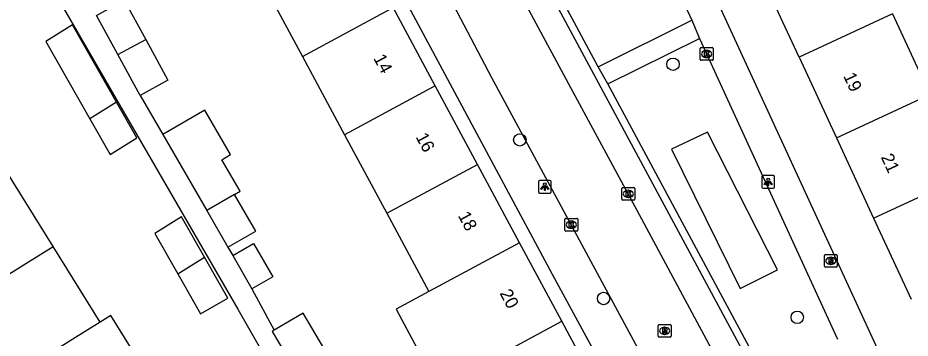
# Model space of a CAD drawing. Extents: x 162532 to 163264, y 381233 to 382042.
# Drawn here: x 162735.5 to 162805.6, y 381837 to 381862.2 of the extents above; entities that cross this region are included whole.
import ezdxf

# ---------------------------------------------------------------- set-up
doc = ezdxf.new("R2010")
doc.units = 0
for name, color, linetype in [('IMGEO_Boom', 7, 'Continuous'), ('IMGEO_Groenvoorziening', 7, 'Continuous'), ('IMGEO_Kolk', 7, 'Continuous'), ('IMGEO_Lichtpunt', 7, 'Continuous'), ('IMGEO_Pand', 7, 'Continuous'), ('IMGEO_Pand_nummerreeks', 7, 'Continuous'), ('IMGEO_Rijbaan_lokaal_open', 7, 'Continuous'), ('IMGEO_Rioolput', 7, 'Continuous'), ('IMGEO_Voetpad_open', 7, 'Continuous')]:
    doc.layers.add(name, color=color, linetype=linetype)

msp = doc.modelspace()

# ---------------------------------------------------------------- linework, layer by layer
at = {"layer": 'IMGEO_Boom'}
for centre in [(162787.005, 381858.513), (162774.955, 381852.567), (162781.543, 381840.103), (162796.771, 381838.623)]:
    msp.add_circle(centre, 0.489, dxfattribs=at)
at = {"layer": 'IMGEO_Groenvoorziening'}
msp.add_lwpolyline([(162792.275, 381840.88), (162795.211, 381842.346), (162789.714, 381853.188), (162786.88, 381851.835), (162792.275, 381840.88)], dxfattribs=at)
at = {"layer": 'IMGEO_Kolk'}
for p, q in [((162789.149, 381858.896), (162789.149, 381859.748)), ((162789.224, 381859.822), (162790.076, 381859.822)), ((162789.637, 381859.602), (162789.662, 381859.602)), ((162790.15, 381859.748), (162790.15, 381858.896)), ((162790.076, 381858.822), (162789.224, 381858.822)), ((162789.66, 381859.042), (162789.635, 381859.042)), ((162782.989, 381847.898), (162782.989, 381848.75)), ((162783.064, 381848.824), (162783.916, 381848.824)), ((162783.99, 381848.75), (162783.99, 381847.898)), ((162783.5, 381848.044), (162783.475, 381848.044)), ((162783.477, 381848.604), (162783.502, 381848.604)), ((162783.916, 381847.824), (162783.064, 381847.824)), ((162778.504, 381845.473), (162778.504, 381846.325)), ((162778.579, 381846.399), (162779.431, 381846.399)), ((162778.992, 381846.179), (162779.017, 381846.179)), ((162779.505, 381846.325), (162779.505, 381845.473)), ((162779.431, 381845.399), (162778.579, 381845.399)), ((162779.015, 381845.619), (162778.99, 381845.619))]:
    msp.add_line(p, q, dxfattribs=at)
for points in [[(162789.149, 381858.896), (162789.149, 381859.748)], [(162789.224, 381859.822), (162790.076, 381859.822)], [(162789.47, 381859.522), (162789.593, 381859.522), (162789.593, 381859.371), (162789.723, 381859.522), (162789.887, 381859.522), (162789.741, 381859.371), (162789.894, 381859.122), (162789.742, 381859.122), (162789.657, 381859.286), (162789.593, 381859.219), (162789.593, 381859.122), (162789.47, 381859.122), (162789.47, 381859.522)], [(162790.15, 381859.748), (162790.15, 381858.896)], [(162790.076, 381858.822), (162789.224, 381858.822)], [(162782.989, 381847.898), (162782.989, 381848.75)], [(162783.064, 381848.824), (162783.916, 381848.824)], [(162783.99, 381848.75), (162783.99, 381847.898)], [(162783.31, 381848.524), (162783.433, 381848.524), (162783.433, 381848.373), (162783.563, 381848.524), (162783.727, 381848.524), (162783.581, 381848.373), (162783.734, 381848.124), (162783.582, 381848.124), (162783.497, 381848.288), (162783.433, 381848.221), (162783.433, 381848.124), (162783.31, 381848.124), (162783.31, 381848.524)], [(162783.916, 381847.824), (162783.064, 381847.824)], [(162778.504, 381845.473), (162778.504, 381846.325)], [(162778.579, 381846.399), (162779.431, 381846.399)], [(162778.825, 381846.099), (162778.948, 381846.099), (162778.948, 381845.948), (162779.078, 381846.099), (162779.242, 381846.099), (162779.096, 381845.948), (162779.249, 381845.699), (162779.097, 381845.699), (162779.012, 381845.863), (162778.948, 381845.796), (162778.948, 381845.699), (162778.825, 381845.699), (162778.825, 381846.099)], [(162779.505, 381846.325), (162779.505, 381845.473)], [(162779.431, 381845.399), (162778.579, 381845.399)]]:
    msp.add_lwpolyline(points, dxfattribs=at)
for centre, start, end in [((162789.226, 381859.746), 91.55205, 178.44795), ((162789.226, 381859.746), 91.55205, 178.44795), ((162790.074, 381859.746), 1.55205, 88.44795), ((162790.074, 381859.746), 1.55205, 88.44795), ((162789.226, 381858.898), 181.55205, 268.44795), ((162789.226, 381858.898), 181.55205, 268.44795), ((162790.074, 381858.898), 271.55205, 358.44795), ((162790.074, 381858.898), 271.55205, 358.44795), ((162783.066, 381848.748), 91.55205, 178.44795), ((162783.066, 381848.748), 91.55205, 178.44795), ((162783.914, 381848.748), 1.55205, 88.44795), ((162783.914, 381848.748), 1.55205, 88.44795), ((162783.066, 381847.9), 181.55205, 268.44795), ((162783.066, 381847.9), 181.55205, 268.44795), ((162783.914, 381847.9), 271.55205, 358.44795), ((162783.914, 381847.9), 271.55205, 358.44795), ((162778.581, 381846.323), 91.55205, 178.44795), ((162778.581, 381846.323), 91.55205, 178.44795), ((162779.429, 381846.323), 1.55205, 88.44795), ((162779.429, 381846.323), 1.55205, 88.44795), ((162778.581, 381845.475), 181.55205, 268.44795), ((162778.581, 381845.475), 181.55205, 268.44795), ((162779.429, 381845.475), 271.55205, 358.44795), ((162779.429, 381845.475), 271.55205, 358.44795)]:
    msp.add_arc(centre, 0.0765, start, end, dxfattribs=at)
for centre, major_axis, ratio, start_param, end_param in [((162789.636, 381859.322), (-0.387, 0.002), 0.722429, 4.712389, 7.853982), ((162789.661, 381859.322), (-0.39, 0.002), 0.717154, 1.570796, 4.712389), ((162783.476, 381848.324), (-0.387, 0.002), 0.722429, 4.712389, 7.853982), ((162783.501, 381848.324), (-0.39, 0.002), 0.717154, 1.570796, 4.712389), ((162778.991, 381845.899), (-0.387, 0.002), 0.722429, 4.712389, 7.853982), ((162779.016, 381845.899), (-0.39, 0.002), 0.717154, 1.570796, 4.712389)]:
    msp.add_ellipse(centre, major_axis=major_axis, ratio=ratio, start_param=start_param, end_param=end_param, dxfattribs=at)
at = {"layer": 'IMGEO_Lichtpunt'}
for p, q in [((162793.989, 381849.67), (162793.989, 381848.863)), ((162793.989, 381849.67), (162793.989, 381848.863)), ((162794.891, 381849.765), (162794.083, 381849.765)), ((162794.891, 381849.765), (162794.083, 381849.765)), ((162794.985, 381848.863), (162794.985, 381849.67)), ((162794.985, 381848.863), (162794.985, 381849.67)), ((162776.421, 381849.289), (162776.421, 381848.482)), ((162776.421, 381849.289), (162776.421, 381848.482)), ((162777.323, 381849.384), (162776.515, 381849.384)), ((162777.323, 381849.384), (162776.515, 381849.384)), ((162777.417, 381848.482), (162777.417, 381849.289)), ((162777.417, 381848.482), (162777.417, 381849.289)), ((162794.083, 381848.769), (162794.891, 381848.769)), ((162794.083, 381848.769), (162794.891, 381848.769)), ((162776.515, 381848.388), (162777.323, 381848.388)), ((162776.515, 381848.388), (162777.323, 381848.388))]:
    msp.add_line(p, q, dxfattribs=at)
for points in [[(162776.795, 381848.953), (162776.834, 381848.925), (162776.646, 381848.663), (162776.608, 381848.69), (162776.795, 381848.953)], [(162776.897, 381848.905), (162776.944, 381848.905), (162776.944, 381848.583), (162776.897, 381848.583), (162776.897, 381848.905)], [(162777.007, 381848.925), (162777.045, 381848.952), (162777.232, 381848.69), (162777.193, 381848.662), (162777.007, 381848.925)], [(162794.363, 381849.334), (162794.402, 381849.306), (162794.214, 381849.044), (162794.176, 381849.071), (162794.363, 381849.334)], [(162794.465, 381849.286), (162794.512, 381849.286), (162794.512, 381848.964), (162794.465, 381848.964), (162794.465, 381849.286)], [(162794.575, 381849.306), (162794.613, 381849.333), (162794.8, 381849.071), (162794.761, 381849.043), (162794.575, 381849.306)]]:
    msp.add_lwpolyline(points, dxfattribs=at)
for centre in [(162794.488, 381849.468), (162776.92, 381849.087)]:
    msp.add_circle(centre, 0.0994, dxfattribs=at)
for centre, start, end in [((162794.083, 381849.67), 90, 180), ((162794.083, 381849.67), 90, 180), ((162794.891, 381849.67), 0, 90), ((162794.891, 381849.67), 0, 90), ((162776.515, 381849.289), 90, 180), ((162776.515, 381849.289), 90, 180), ((162777.323, 381849.289), 0, 90), ((162777.323, 381849.289), 0, 90), ((162794.083, 381848.863), 180, 270), ((162794.083, 381848.863), 180, 270), ((162794.891, 381848.863), 270, 0), ((162794.891, 381848.863), 270, 360), ((162776.515, 381848.482), 180, 270), ((162776.515, 381848.482), 180, 270), ((162777.323, 381848.482), 270, 0), ((162777.323, 381848.482), 270, 360)]:
    msp.add_arc(centre, 0.0946, start, end, dxfattribs=at)
at = {"layer": 'IMGEO_Pand'}
for points in [[(162754.542, 381865.3), (162757.857, 381859.135)], [(162796.914, 381859.058), (162794.003, 381865.339)], [(162741.663, 381862.35), (162743.847, 381863.545), (162745.536, 381860.46)], [(162757.857, 381859.135), (162764.996, 381862.972)], [(162768.311, 381856.807), (162764.996, 381862.972)], [(162743.343, 381859.281), (162741.663, 381862.35)], [(162804.27, 381862.468), (162796.914, 381859.058)], [(162804.27, 381862.468), (162807.209, 381856.127)], [(162743.244, 381855.529), (162739.783, 381861.62), (162737.685, 381860.314), (162741.146, 381854.222)], [(162743.343, 381859.281), (162745.536, 381860.46)], [(162745.536, 381860.46), (162747.291, 381857.254), (162745.107, 381856.059)], [(162745.107, 381856.059), (162743.343, 381859.281)], [(162757.857, 381859.135), (162761.172, 381852.97)], [(162796.914, 381859.058), (162799.852, 381852.718)], [(162768.311, 381856.807), (162761.172, 381852.97)], [(162771.626, 381850.642), (162768.311, 381856.807)], [(162799.852, 381852.718), (162807.209, 381856.127)], [(162743.244, 381855.529), (162741.146, 381854.222)], [(162741.146, 381854.222), (162742.737, 381851.42), (162744.835, 381852.728), (162743.244, 381855.529)], [(162752.532, 381848.289), (162752.96, 381848.536), (162751.53, 381851.013), (162752.216, 381851.409), (162750.196, 381854.91), (162746.892, 381853.003)], [(162746.892, 381853.003), (162750.342, 381847.025)], [(162761.172, 381852.97), (162764.487, 381846.805)], [(162799.852, 381852.718), (162802.771, 381846.419)], [(162738.268, 381844.183), (162734.568, 381850.126), (162732.415, 381848.785)], [(162764.487, 381846.805), (162771.626, 381850.642)], [(162774.941, 381844.476), (162771.626, 381850.642)], [(162802.771, 381846.419), (162810.128, 381849.829)], [(162752.532, 381848.289), (162750.342, 381847.025)], [(162752.006, 381844.142), (162754.196, 381845.406), (162752.532, 381848.289)], [(162750.342, 381847.025), (162752.006, 381844.142)], [(162764.487, 381846.805), (162767.802, 381840.64)], [(162750.164, 381843.346), (162748.363, 381846.516), (162746.265, 381845.209), (162748.066, 381842.04)], [(162802.771, 381846.419), (162805.721, 381840.052)], [(162729.283, 381838.588), (162736.114, 381842.842), (162738.268, 381844.183)], [(162741.968, 381838.241), (162738.268, 381844.183)], [(162752.386, 381843.483), (162754.023, 381844.428), (162755.534, 381841.812), (162753.896, 381840.866)], [(162774.941, 381844.476), (162767.802, 381840.64)], [(162778.257, 381838.311), (162774.941, 381844.476)], [(162748.066, 381842.04), (162750.164, 381843.346)], [(162748.066, 381842.04), (162749.844, 381838.909), (162751.992, 381840.129), (162750.164, 381843.346)], [(162752.386, 381843.483), (162753.896, 381840.866)], [(162767.802, 381840.64), (162765.232, 381839.258), (162768.548, 381833.093)], [(162759.549, 381836.205), (162757.933, 381838.953), (162755.649, 381837.611)], [(162741.968, 381838.241), (162739.812, 381836.899), (162732.981, 381832.645)], [(162746.493, 381832.814), (162742.796, 381838.756), (162741.968, 381838.241)], [(162768.548, 381833.093), (162771.118, 381834.475), (162778.257, 381838.311)], [(162781.572, 381832.146), (162778.257, 381838.311)], [(162755.649, 381837.611), (162755.492, 381837.519), (162757.052, 381834.863)]]:
    msp.add_lwpolyline(points, dxfattribs=at)
at = {"layer": 'IMGEO_Rijbaan_lokaal_open'}
for points in [[(162799.119, 381808.655), (162784.611, 381835.53), (162772.767, 381857.443), (162768.958, 381864.708), (162759.427, 381882.237), (162750.943, 381898.002), (162749.572, 381900.789), (162749.263, 381901.449)], [(162802.661, 381812.802), (162792.865, 381830.868), (162784.378, 381846.682), (162778.787, 381857.004), (162770.784, 381871.85), (162762.713, 381886.779), (162756.718, 381898.098), (162755.199, 381901.032)]]:
    msp.add_lwpolyline(points, dxfattribs=at)
at = {"layer": 'IMGEO_Rioolput'}
for p, q in [((162798.913, 381842.638), (162798.913, 381843.49)), ((162798.988, 381843.564), (162799.84, 381843.564)), ((162799.401, 381843.344), (162799.426, 381843.344)), ((162799.914, 381843.49), (162799.914, 381842.638)), ((162799.84, 381842.564), (162798.988, 381842.564)), ((162799.424, 381842.784), (162799.399, 381842.784)), ((162785.847, 381837.135), (162785.847, 381837.987)), ((162785.922, 381838.061), (162786.774, 381838.061)), ((162786.335, 381837.841), (162786.36, 381837.841)), ((162786.848, 381837.987), (162786.848, 381837.135)), ((162786.774, 381837.061), (162785.922, 381837.061)), ((162786.358, 381837.281), (162786.333, 381837.281))]:
    msp.add_line(p, q, dxfattribs=at)
for points in [[(162798.913, 381842.638), (162798.913, 381843.49)], [(162798.988, 381843.564), (162799.84, 381843.564)], [(162799.502, 381843.262), (162799.25, 381843.264), (162799.25, 381842.864)], [(162799.428, 381843.183), (162799.374, 381843.183), (162799.374, 381843.102)], [(162799.374, 381843.102), (162799.426, 381843.102)], [(162799.914, 381843.49), (162799.914, 381842.638)], [(162799.84, 381842.564), (162798.988, 381842.564)], [(162799.25, 381842.864), (162799.374, 381842.864), (162799.374, 381843.026), (162799.385, 381843.026)], [(162799.432, 381842.997), (162799.503, 381842.864), (162799.643, 381842.864), (162799.578, 381842.99)], [(162785.847, 381837.135), (162785.847, 381837.987)], [(162785.922, 381838.061), (162786.774, 381838.061)], [(162786.436, 381837.759), (162786.184, 381837.761), (162786.184, 381837.361)], [(162786.184, 381837.361), (162786.308, 381837.361), (162786.308, 381837.523), (162786.319, 381837.523)], [(162786.362, 381837.68), (162786.308, 381837.68), (162786.308, 381837.599)], [(162786.308, 381837.599), (162786.36, 381837.599)], [(162786.366, 381837.494), (162786.437, 381837.361), (162786.577, 381837.361), (162786.512, 381837.487)], [(162786.848, 381837.987), (162786.848, 381837.135)], [(162786.774, 381837.061), (162785.922, 381837.061)]]:
    msp.add_lwpolyline(points, dxfattribs=at)
for centre, radius, start, end in [((162798.99, 381843.488), 0.0765, 91.55205, 178.44795), ((162798.99, 381843.488), 0.0765, 91.55205, 178.44795), ((162799.41, 381843.291), 0.19, 274.7715, 282.96867), ((162799.434, 381843.087), 0.0964, 77.00612, 93.18647), ((162799.448, 381843.144), 0.0378, 276.66336, 79.67722), ((162799.501, 381843.152), 0.109, 350.36119, 89.41601), ((162799.499, 381843.152), 0.112, 277.58423, 350.98172), ((162799.838, 381843.488), 0.0765, 1.55205, 88.44795), ((162799.838, 381843.488), 0.0765, 1.55205, 88.44795), ((162798.99, 381842.64), 0.0765, 181.55205, 268.44795), ((162798.99, 381842.64), 0.0765, 181.55205, 268.44795), ((162799.384, 381842.973), 0.0533, 26.02933, 88.69889), ((162799.483, 381842.937), 0.108, 29.51342, 73.79051), ((162799.838, 381842.64), 0.0765, 271.55205, 358.44795), ((162799.838, 381842.64), 0.0765, 271.55205, 358.44795), ((162785.924, 381837.985), 0.0765, 91.55205, 178.44795), ((162785.924, 381837.985), 0.0765, 91.55205, 178.44795), ((162786.318, 381837.47), 0.0533, 26.02933, 88.69889), ((162786.344, 381837.788), 0.19, 274.7715, 282.96867), ((162786.368, 381837.584), 0.0964, 77.00612, 93.18647), ((162786.382, 381837.641), 0.0378, 276.66336, 79.67722), ((162786.435, 381837.649), 0.109, 350.36119, 89.41601), ((162786.433, 381837.649), 0.112, 277.58423, 350.98172), ((162786.417, 381837.434), 0.108, 29.51342, 73.79051), ((162786.772, 381837.985), 0.0765, 1.55205, 88.44795), ((162786.772, 381837.985), 0.0765, 1.55205, 88.44795), ((162785.924, 381837.137), 0.0765, 181.55205, 268.44795), ((162785.924, 381837.137), 0.0765, 181.55205, 268.44795), ((162786.772, 381837.137), 0.0765, 271.55205, 358.44795), ((162786.772, 381837.137), 0.0765, 271.55205, 358.44795)]:
    msp.add_arc(centre, radius, start, end, dxfattribs=at)
for centre, major_axis, ratio, start_param, end_param in [((162799.4, 381843.064), (-0.387, 0.002), 0.722429, 4.712389, 7.853982), ((162799.425, 381843.064), (-0.39, 0.002), 0.717154, 1.570796, 4.712389), ((162786.334, 381837.561), (-0.387, 0.002), 0.722429, 4.712389, 7.853982), ((162786.359, 381837.561), (-0.39, 0.002), 0.717154, 1.570796, 4.712389)]:
    msp.add_ellipse(centre, major_axis=major_axis, ratio=ratio, start_param=start_param, end_param=end_param, dxfattribs=at)
at = {"layer": 'IMGEO_Voetpad_open'}
for points in [[(162813.9, 381812.685), (162767.041, 381914.342)], [(162746.054, 381900.628), (162777.492, 381842.022), (162792.763, 381813.94)], [(162758.099, 381899.571), (162775.404, 381867.717), (162802.933, 381816.582)], [(162777.664, 381885.237), (162788.486, 381861.969)], [(162781.105, 381858.309), (162768.874, 381881.068)], [(162738.091, 381864.598), (162738.115, 381864.612), (162752.78, 381839.267), (162755.731, 381834.13)], [(162781.105, 381858.309), (162788.486, 381861.969)], [(162788.486, 381861.969), (162789.094, 381860.53)], [(162781.865, 381856.968), (162789.094, 381860.53)], [(162789.094, 381860.53), (162799.932, 381836.912)], [(162781.865, 381856.968), (162781.105, 381858.309)], [(162794.115, 381834.218), (162781.865, 381856.968)], [(162745.107, 381856.059), (162746.892, 381853.003)], [(162752.006, 381844.142), (162752.386, 381843.483)], [(162753.896, 381840.866), (162755.649, 381837.611)]]:
    msp.add_lwpolyline(points, dxfattribs=at)

# ---------------------------------------------------------------- texts
at = {"layer": 'IMGEO_Pand_nummerreeks'}
for s, rotation, p in [('14', 298.26876, (162763.411, 381858.992)), ('19', 294.86293, (162800.369, 381857.596)), ('16', 298.26876, (162766.737, 381852.807)), ('21', 294.86043, (162803.327, 381851.213)), ('18', 298.26876, (162770.065, 381846.619)), ('20', 298.26876, (162773.348, 381840.514))]:
    msp.add_text(s, height=1, rotation=rotation, dxfattribs=at).set_placement(p)

doc.saveas('drawing.dxf')
